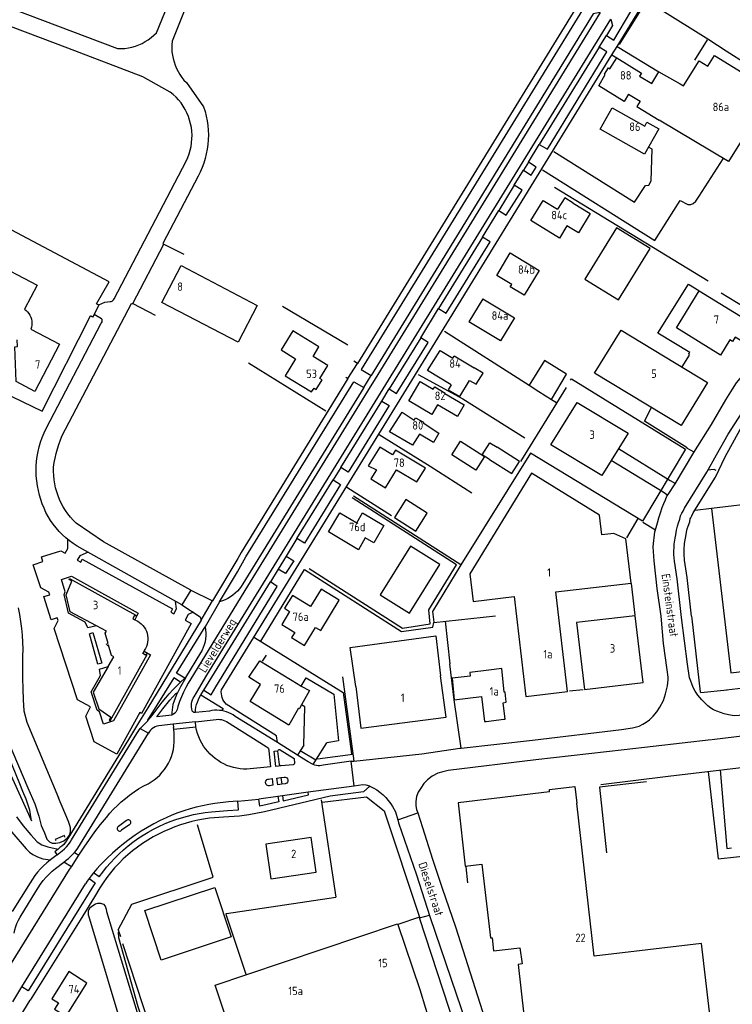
# Model space of a CAD drawing. Header units: metres. Extents: x 226218 to 240385, y 439369 to 449677.
# Tile 282 of 353: x 236870 to 237082, y 445514 to 445806. Entities that reach past the tile are written whole.
import ezdxf

# ---------------------------------------------------------------- set-up
doc = ezdxf.new("R2010")
doc.units = ezdxf.units.M
doc.header["$MEASUREMENT"] = 0
for name, color, linetype in [('BIJGEBOUW', 4, 'Continuous'), ('DAKRAND', 4, 'Continuous'), ('DAKRAND-BYG', 4, 'Continuous'), ('HEG', 253, 'Continuous'), ('HEK', 253, 'Continuous'), ('HOOFDGEBOUW', 4, 'Continuous'), ('HUISNUMMER', 253, 'Continuous'), ('INSTEEKSLOOT', 153, 'Continuous'), ('KANTVERH', 253, 'Continuous'), ('KANTWATER', 153, 'Continuous'), ('KNTGESLVERH', 253, 'Continuous'), ('KNTONVERHARD', 253, 'Continuous'), ('KNTOPENVERH', 253, 'Continuous'), ('KUNSTWERK', 253, 'Continuous'), ('MUUR', 253, 'Continuous'), ('OVLIJNOBJ', 253, 'Continuous'), ('RASTER', 253, 'Continuous'), ('STRAATNAAM', 253, 'Continuous')]:
    doc.layers.add(name, color=color, linetype=linetype)
doc.styles.get("Standard").update_dxf_attribs({"font": 'iso.shx'})

msp = doc.modelspace()

# ---------------------------------------------------------------- linework, layer by layer
at = {"layer": 'BIJGEBOUW'}
for points in [[(237047.6, 445744.49), (237038.22, 445729.25), (237048.21, 445723.09), (237057.6, 445738.33), (237047.6, 445744.49)], [(236907.55, 445541.94), (236928.28, 445548.82), (236933.15, 445534.14), (236912.41, 445527.26), (236907.55, 445541.94)]]:
    msp.add_lwpolyline(points, dxfattribs=at)
at = {"layer": 'DAKRAND'}
for p, q in [((236953.03, 445609.07), (236953.95, 445608.56)), ((236953.2, 445602.01), (236953.43, 445601.88)), ((236954.03, 445602.96), (236953.43, 445601.88))]:
    msp.add_line(p, q, dxfattribs=at)
for points in [[(237074.73, 445792.43), (237076.69, 445795.59), (237093.88, 445785), (237091.85, 445781.77)], [(237054.46, 445789.49), (237058.1, 445787.28), (237060.17, 445790.74), (237066.47, 445787.16)], [(237051.16, 445784.12), (237054.58, 445782.05), (237053.66, 445780.5), (237060.22, 445776.46)], [(237034.69, 445751.84), (237032.29, 445753.43), (237030.1, 445749.98)], [(236998.48, 445697.94), (236997.59, 445696.42), (237001.07, 445694.43), (237003.98, 445699.22), (237005.96, 445698.08), (237008, 445701.39), (237005.28, 445702.95)], [(236970.15, 445608.42), (236968.54, 445620.02), (236993.98, 445623.43), (236995.37, 445611.58)], [(237009.7, 445613.27), (237004.03, 445612.57), (237004.15, 445611.51)], [(236953.95, 445608.56), (236956.39, 445607.2), (236954.03, 445602.96)], [(237010.71, 445533.9), (237011.11, 445529.98), (237018.89, 445530.92)], [(236938.35, 445501.77), (236934.89, 445500.6), (236928.44, 445519.82), (236937.81, 445522.96)]]:
    msp.add_lwpolyline(points, dxfattribs=at)
at = {"layer": 'DAKRAND-BYG'}
for points in [[(237028.27, 445693.59), (237032.71, 445701.12), (237026.2, 445705.09), (237021.65, 445697.82)], [(237021.65, 445697.82), (237024.57, 445695.96), (237028.27, 445693.59)], [(237001.28, 445681.15), (237008.39, 445676.61), (237005.81, 445672.58), (236998.7, 445677.11), (237001.28, 445681.15)], [(237009.89, 445675.78), (237007.71, 445677.16), (237009.94, 445680.74), (237012.16, 445679.37)], [(237009.89, 445675.78), (237016.52, 445671.59), (237018.79, 445675.18), (237012.16, 445679.37)], [(236981.67, 445658.51), (236988.01, 445654.51), (236991.38, 445659.85), (236985.04, 445663.85), (236981.67, 445658.51)]]:
    msp.add_lwpolyline(points, dxfattribs=at)
at = {"layer": 'HEG'}
for p, q in [((237048.48, 445798.83), (237056.4, 445811.57)), ((237029.2, 445756.55), (237074.79, 445728.78)), ((236948.41, 445721.24), (236967.77, 445709.75)), ((236961.3, 445690.12), (236938.35, 445704.29)), ((236967.48, 445667.59), (236980.73, 445659.17)), ((236996.72, 445627.81), (236998.09, 445615.13)), ((236959.85, 445574.75), (236964.3, 445545.89))]:
    msp.add_line(p, q, dxfattribs=at)
for points in [[(236893.2, 445721.95), (236896.92, 445728.46), (236854.92, 445750.71)], [(237078.69, 445725.21), (237092.29, 445716.85), (237092.98, 445715.31)], [(236865.22, 445695.79), (236877.05, 445690.14), (236891.46, 445718.36)], [(236988.71, 445700.97), (237001.94, 445693.71), (237020.39, 445682.21)], [(236977.14, 445683.18), (236992.28, 445673.76), (237004.61, 445665.87)], [(236956.36, 445643.43), (236984.03, 445625.77), (236992.29, 445627.02), (236991.83, 445631.18), (237000.05, 445644.47), (236969.06, 445664.41)]]:
    msp.add_lwpolyline(points, dxfattribs=at)
at = {"layer": 'HEK'}
for p, q in [((236996.49, 445713.86), (237021.65, 445697.82)), ((237019.15, 445675.2), (237032.73, 445697.16)), ((237028.27, 445693.59), (237029.72, 445692.67)), ((236969.49, 445664.98), (237001.41, 445644.61)), ((237050.61, 445652.51), (237053.99, 445658.21)), ((237051.89, 445638.99), (237053.07, 445629.53)), ((237033.62, 445607.18), (237037.67, 445607.53)), ((236899.63, 445536.21), (236900.27, 445534.25)), ((236900.96, 445532.15), (236914.9, 445489.45))]:
    msp.add_line(p, q, dxfattribs=at)
for points in [[(237033.93, 445699.3), (237034.23, 445699.71), (237068.1, 445678.83), (237055.26, 445657.49), (237022, 445677.68), (237001.36, 445644.56), (236992.95, 445630.7), (236993.38, 445627.5)], [(236954.95, 445643.17), (236983.76, 445624.71), (236993.01, 445625.98), (236993.33, 445627.45), (237011.65, 445629.39)], [(236960.17, 445574.1), (236973.33, 445575.67), (236978.6, 445571.53), (236989.09, 445539.96), (236982.66, 445537.82)], [(236899.63, 445536.21), (236903.7, 445543.82), (236927.81, 445551.89), (236923.23, 445567.39)], [(236931.57, 445541.02), (236931.79, 445541.05), (236964.3, 445545.89)]]:
    msp.add_lwpolyline(points, dxfattribs=at)
at = {"layer": 'HOOFDGEBOUW'}
for p, q in [((237007.86, 445723.47), (237003.73, 445716.63)), ((236904.82, 445628.09), (236904.55, 445628.24)), ((236907.39, 445619.11), (236907.3, 445618.93)), ((237027.65, 445577.84), (237035.18, 445578.74)), ((237035.18, 445578.74), (237035.77, 445573.79)), ((237027.73, 445577.16), (237027.65, 445577.84)), ((236937.81, 445522.96), (236982.6, 445538)), ((236982.6, 445538), (236982.66, 445537.82)), ((236982.66, 445537.82), (236989.15, 445518.48)), ((236989.15, 445518.48), (236995.11, 445499.12))]:
    msp.add_line(p, q, dxfattribs=at)
for points in [[(237051.16, 445784.12), (237049.83, 445781.97), (237042.34, 445786.58), (237044.23, 445789.96), (237044.03, 445790.08), (237045.17, 445791.94), (237045.64, 445791.65), (237047.65, 445794.91), (237055.01, 445790.38), (237054.46, 445789.49)], [(237066.47, 445787.16), (237067.44, 445786.59), (237072.1, 445794.07), (237074.73, 445792.43)], [(237060.14, 445773.85), (237055.92, 445766.34), (237042.76, 445773.75), (237046.33, 445780.09), (237055.97, 445774.66), (237056.63, 445775.83), (237060.14, 445773.85)], [(237091.85, 445781.77), (237080.88, 445764.16), (237060.22, 445776.46)], [(237032.87, 445745.08), (237030.62, 445741.42), (237022.11, 445746.67), (237025.78, 445752.64), (237030.1, 445749.98)], [(237034.69, 445751.84), (237039.8, 445748.7), (237036.28, 445742.98), (237032.87, 445745.08)], [(237024.64, 445731.86), (237020.18, 445724.47), (237016.03, 445726.98), (237016.47, 445727.72), (237012.05, 445730.39), (237016.06, 445737.04), (237024.64, 445731.86)], [(236859.35, 445730.59), (236861.55, 445734.83), (236875.54, 445727.51), (236871.78, 445720.31)], [(236912.6, 445722.31), (236918.32, 445733.28), (236940.94, 445721.47), (236935.24, 445710.54), (236912.6, 445722.31)], [(237088.74, 445715.58), (237085.56, 445710.41), (237082.81, 445712.1), (237082, 445710.78), (237081.27, 445711.23), (237078.5, 445706.74), (237065.36, 445714.84), (237072.11, 445725.81), (237088.74, 445715.58)], [(237007.86, 445723.47), (237017.27, 445717.78), (237013.13, 445710.95), (237003.73, 445716.63)], [(236871.78, 445720.31), (236872.27, 445719.95), (236872.71, 445719.53), (236873.1, 445719.06), (236873.42, 445718.54), (236873.68, 445717.98), (236873.87, 445717.4), (236873.98, 445716.8), (236874.02, 445716.19), (236873.99, 445715.58), (236873.87, 445714.98), (236873.69, 445714.4)], [(236873.69, 445714.4), (236882.21, 445709.96), (236874.9, 445695.94), (236869.34, 445698.86), (236868.93, 445709.22), (236869.74, 445709.25), (236869.66, 445711.3)], [(236948.04, 445708.27), (236952.32, 445705.66), (236949.23, 445700.58), (236957.06, 445695.8), (236957.77, 445696.96), (236958.45, 445696.54), (236960.19, 445699.37), (236959.49, 445699.79), (236961.85, 445703.65), (236957.5, 445706.33), (236959.24, 445709.18), (236951.49, 445713.9), (236948.04, 445708.27)], [(237074.64, 445698.57), (237066.76, 445685.83), (237041.09, 445701.38), (237048.97, 445714.12), (237074.64, 445698.57)], [(236998.48, 445697.94), (236991.46, 445702.17), (236995.2, 445708.13), (236998.99, 445705.85), (236999.42, 445706.47), (237005.28, 445702.95)], [(237002.37, 445691.97), (237000.35, 445688.55), (236994.48, 445692.01), (236992.76, 445689.11), (236985.95, 445693.14), (236989.33, 445698.86), (236993.19, 445696.58), (236993.62, 445697.32), (236996.73, 445695.48), (236996.65, 445695.34), (237002.37, 445691.97)], [(237051.05, 445683.62), (237043.22, 445671.04), (237028.1, 445680.11), (237035.93, 445692.7), (237051.05, 445683.62)], [(236994.79, 445683.55), (236993.22, 445680.85), (236989.07, 445683.27), (236987.02, 445680), (236980.22, 445683.95), (236983.9, 445689.82), (236987.49, 445687.45), (236987.93, 445688.15), (236990.27, 445686.8), (236990.15, 445686.61), (236994.79, 445683.55)], [(237081.52, 445612.48), (237174.85, 445623.55), (237170.33, 445661.62), (237133.45, 445684.51), (237133.39, 445684.41), (237133.55, 445683.04), (237118.83, 445681.29), (237120.58, 445666.55), (237075.74, 445661.23), (237081.52, 445612.48)], [(236990.86, 445673.21), (236981.97, 445678.57), (236981.07, 445677.13), (236977.32, 445679.4), (236973.89, 445673.9), (236976.28, 445672.65), (236974.63, 445670.01), (236978.95, 445667.4), (236982.28, 445672.73), (236988.3, 445669.1), (236990.86, 445673.21)], [(237020.69, 445605.49), (237033.08, 445606.91), (237029.58, 445636.46), (237051.94, 445639.03), (237050.38, 445652.19), (237046.78, 445653.82), (237043.24, 445653.41), (237042.57, 445659.21), (237022.3, 445671.66), (237004.02, 445641.89), (237005, 445633.68), (237017.18, 445635.08), (237020.69, 445605.49)], [(236973.01, 445652.49), (236970.94, 445649), (236962.05, 445654.28), (236965.43, 445659.97), (236970.45, 445656.99)], [(236970.45, 445656.99), (236972.18, 445659.91), (236978.55, 445656.16), (236975.51, 445651.01), (236973.01, 445652.49)], [(236995.11, 445644.58), (236986.38, 445650.02), (236977.42, 445635.65), (236986.15, 445630.21), (236995.11, 445644.58)], [(236893.16, 445626.46), (236885.4, 445630.6), (236884.18, 445635.64), (236885.91, 445639.67), (236885.03, 445640.16), (236885.2, 445640.45), (236904.89, 445629.58), (236904.73, 445629.28), (236904.43, 445629.45), (236903.95, 445628.57), (236904.55, 445628.24)], [(236951.38, 445635.46), (236949.02, 445631.61), (236950.52, 445630.67), (236948.19, 445626.84), (236952.03, 445624.47), (236951.09, 445622.94), (236954.93, 445620.58), (236958.23, 445625.95), (236959.78, 445625.01), (236965.28, 445633.99), (236959.88, 445637.3), (236956.75, 445632.18), (236951.38, 445635.46)], [(236904.82, 445628.09), (236905.42, 445627.78), (236905.97, 445627.42), (236906.48, 445626.99), (236906.95, 445626.52), (236907.36, 445625.99), (236907.7, 445625.43), (236907.99, 445624.83), (236908.21, 445624.2), (236908.35, 445623.55), (236908.43, 445622.89), (236908.43, 445622.22), (236908.36, 445621.56), (236908.22, 445620.91), (236908.01, 445620.28), (236907.73, 445619.68), (236907.39, 445619.11)], [(237055.52, 445609.56), (237053.17, 445629.43), (237035.75, 445627.38), (237038.1, 445607.5), (237055.52, 445609.56)], [(236896.11, 445621.02), (236896.64, 445621.17), (236895.77, 445624.21), (236896.13, 445624.88), (236893.16, 445626.46)], [(236896.63, 445614.32), (236898.31, 445617.23), (236897.66, 445617.61), (236896.79, 445620.65), (236896.26, 445620.49)], [(236896.63, 445614.32), (236892.24, 445606.71), (236893.87, 445601.78), (236897.47, 445599.28), (236896.98, 445598.4), (236897.27, 445598.23), (236908.24, 445617.88), (236907.95, 445618.04), (236907.78, 445617.75), (236906.91, 445618.23), (236907.3, 445618.93)], [(236953.2, 445602.01), (236950.32, 445596.91), (236938.77, 445604.01), (236941.86, 445609.05), (236938.41, 445611.17), (236941.73, 445616.02), (236953.03, 445609.07)], [(237004.15, 445611.51), (236998.78, 445610.87), (236999.43, 445604.44), (237007.49, 445605.41), (237008.38, 445598), (237008.91, 445598.06), (237014.1, 445598.69), (237014.52, 445598.74), (237013.94, 445603.61), (237014.82, 445603.72), (237014.52, 445606.74), (237014.24, 445606.7), (237013.53, 445613.73), (237009.7, 445613.27)], [(236970.15, 445608.42), (236971.7, 445596.1), (236996.99, 445599.27), (236995.37, 445611.58)], [(237027.73, 445577.16), (237000.54, 445573.93), (237002.69, 445555.13), (237007.63, 445555.72), (237010.13, 445533.85), (237010.71, 445533.9)], [(237076.33, 445502.57), (237072.82, 445532.15), (237040.97, 445528.38), (237035.77, 445573.79)], [(236958.45, 445553.34), (236956.92, 445563.64), (236943.47, 445561.65), (236944.99, 445551.35), (236958.45, 445553.34)], [(237018.89, 445530.92), (237019.61, 445526.11), (237018.38, 445525.97), (237021.8, 445496.11), (237076.33, 445502.57)], [(236884.51, 445511.08), (236890.36, 445520.44), (236884.94, 445523.84), (236879.9, 445515.79), (236881.9, 445514.54), (236880.75, 445512.7), (236882.47, 445511.63)]]:
    msp.add_lwpolyline(points, dxfattribs=at)
at = {"layer": 'INSTEEKSLOOT'}
msp.add_line((236884.91, 445568.39), (236881.93, 445575.35), dxfattribs=at)
for points in [[(236869.9, 445631.76), (236870.32, 445629.74), (236870.67, 445627.71), (236870.94, 445625.67), (236871.13, 445623.62), (236871.25, 445621.56), (236871.29, 445619.5), (236871.26, 445617.44)], [(236871.26, 445617.44), (236871.2, 445614.19), (236871.21, 445610.93), (236871.29, 445607.68), (236871.43, 445604.42), (236871.64, 445601.17)], [(236871.64, 445601.17), (236872.48, 445597.82), (236881.93, 445575.35)], [(236866.92, 445592.15), (236872.77, 445578.39), (236874.89, 445573.57), (236876.04, 445569.93), (236876.81, 445567.14), (236877.76, 445564.96), (236878.46, 445563.11), (236879.28, 445562.38), (236880.04, 445561.95), (236881.15, 445561.92), (236882.35, 445562.1), (236883.54, 445562.68), (236884.57, 445563.51)], [(236884.57, 445563.51), (236885.16, 445564.28), (236885.48, 445565.29), (236885.52, 445565.89), (236885.46, 445566.45), (236885.24, 445567.14), (236884.91, 445568.39)], [(236896.19, 445541.7), (236909.64, 445497.35), (236920.48, 445464.08), (236936.32, 445416.47), (236952.31, 445368.91), (236960.32, 445344.71)]]:
    msp.add_lwpolyline(points, dxfattribs=at)
at = {"layer": 'KANTVERH'}
for p, q in [((236853.2, 445815.09), (236899.47, 445797.64)), ((237047.76, 445798.31), (237060.17, 445790.74)), ((237046.22, 445795.79), (237047.65, 445794.91)), ((236919.87, 445787.56), (236925.01, 445780.39)), ((236898.4, 445723.42), (236919.8, 445764.3)), ((236904.02, 445722.03), (236913.21, 445739.64)), ((236913.21, 445739.64), (236919.15, 445736.64)), ((236893.87, 445721.62), (236892.5, 445718.79)), ((236893.2, 445721.95), (236893.87, 445721.62)), ((236904.02, 445722.03), (236910.59, 445718.62)), ((236894.72, 445717.52), (236892.5, 445718.79)), ((236878.23, 445684.94), (236894.53, 445716.18)), ((237075.74, 445661.23), (237070.9, 445660.66)), ((237055.36, 445657.19), (237059.13, 445654.92)), ((236918.49, 445632.63), (236887.43, 445650.05)), ((236921.22, 445636.99), (236918.49, 445632.63)), ((236918.49, 445632.63), (236923.95, 445629.08)), ((237069.85, 445629.28), (237069.95, 445628.47)), ((236907.28, 445618.94), (236907.3, 445618.93)), ((236966.26, 445611.25), (236969.57, 445586.3)), ((237080.29, 445607.39), (237096.56, 445609.33)), ((236968.85, 445586.23), (236969.57, 445586.3)), ((237074.82, 445583.24), (237077.77, 445557.33)), ((236982.62, 445568.91), (236988.55, 445570.96)), ((237077.77, 445557.28), (237096.17, 445559.34)), ((236989.05, 445539.8), (236992.06, 445540.62)), ((237074.74, 445279.69), (236989.05, 445539.8)), ((236868.31, 445514.87), (236871, 445519.3)), ((236869.73, 445509.28), (236873.53, 445515.36))]:
    msp.add_line(p, q, dxfattribs=at)
for points in [[(236911.03, 445802.38), (236921.12, 445827.09), (236925.79, 445825.15), (236915.61, 445799.84)], [(236915.11, 445784.77), (236906.96, 445789.32), (236884.73, 445797.76), (236835.14, 445816.56), (236837.16, 445822.15)], [(237058.65, 445816.02), (237062.63, 445813.52), (237060.21, 445809.55), (237074.99, 445800.36), (237080.19, 445797.02), (237092.57, 445789.09), (237093.98, 445791.03)], [(236899.47, 445797.64), (236900.54, 445797.64), (236901.61, 445797.72), (236902.67, 445797.87), (236903.72, 445798.1), (236904.75, 445798.4), (236905.76, 445798.77), (236906.73, 445799.22), (236907.68, 445799.72), (236908.58, 445800.3), (236909.45, 445800.93), (236910.26, 445801.63), (236911.03, 445802.38)], [(236915.61, 445799.84), (236915.53, 445798.81), (236915.53, 445797.77), (236915.6, 445796.74), (236915.74, 445795.72), (236915.94, 445794.71), (236916.21, 445793.72), (236916.55, 445792.74), (236916.95, 445791.79), (236917.42, 445790.87), (236917.95, 445789.98), (236918.53, 445789.13), (236919.17, 445788.32), (236919.87, 445787.56)], [(236919.8, 445764.3), (236920.28, 445765.33), (236920.68, 445766.4), (236921.01, 445767.49), (236921.26, 445768.59), (236921.43, 445769.72), (236921.53, 445770.85), (236921.55, 445771.99), (236921.48, 445773.13), (236921.35, 445774.26), (236921.13, 445775.37), (236920.84, 445776.47), (236920.47, 445777.55), (236920.03, 445778.6), (236919.52, 445779.62), (236918.94, 445780.59), (236918.29, 445781.53), (236917.58, 445782.42), (236916.81, 445783.26), (236915.99, 445784.04), (236915.11, 445784.77)], [(236925.01, 445780.39), (236925.43, 445779.03), (236925.78, 445777.66), (236926.05, 445776.27), (236926.25, 445774.87), (236926.37, 445773.45), (236926.41, 445772.04), (236926.37, 445770.62), (236926.25, 445769.21), (236926.06, 445767.8), (236925.79, 445766.41), (236925.45, 445765.03), (236925.02, 445763.68), (236924.53, 445762.35), (236923.96, 445761.05), (236923.33, 445759.79)], [(237028.95, 445767.14), (237052.9, 445752.15), (237056.19, 445757.05), (237057.2, 445757.12), (237057.87, 445758.44), (237058.14, 445767.78), (237057.07, 445768.39)], [(237025.66, 445761.69), (237058.94, 445740.7), (237066.44, 445752.57), (237068.78, 445751.37), (237069.68, 445751.39), (237070.38, 445751.71), (237071.16, 445752.43), (237072.13, 445753.91), (237079.3, 445764.98)], [(236923.33, 445759.79), (236912.87, 445739.86), (236913.21, 445739.64)], [(237067.11, 445703.25), (237069.24, 445706.76), (237069.03, 445707.06), (237069.32, 445707.47), (237059.85, 445713.26), (237068.94, 445727.73), (237072.05, 445725.9)], [(236883.01, 445682.84), (236903.6, 445722.05), (236904.02, 445722.03)], [(236893.87, 445721.62), (236895.7, 445722.39), (236897.21, 445722.63)], [(236897.21, 445722.63), (236897.51, 445722.66), (236897.8, 445722.76), (236898.05, 445722.93), (236898.25, 445723.15), (236898.4, 445723.42)], [(236892.5, 445718.79), (236891.98, 445718.01), (236891.46, 445718.36)], [(236894.53, 445716.18), (236894.7, 445716.35), (236894.83, 445716.57), (236894.9, 445716.81), (236894.9, 445717.06), (236894.84, 445717.3), (236894.72, 445717.52)], [(237064.98, 445668.51), (237070.58, 445677.88), (237075.75, 445686.14), (237080.05, 445693.47), (237082.03, 445696.63), (237083.24, 445698.46), (237084.75, 445700.41), (237086.47, 445701.95), (237088.39, 445703.6), (237089.97, 445704.74), (237091.3, 445705.68), (237093.58, 445706.89), (237095.27, 445707.73), (237096.91, 445708.47), (237099.05, 445708.98), (237101.1, 445709.58), (237103.2, 445709.88), (237105.65, 445710.14), (237107.71, 445710.19)], [(237079.8, 445676.56), (237087.04, 445689.75), (237088.18, 445688.75), (237093.47, 445695.09), (237101.16, 445697.44), (237100.61, 445699.24), (237104.35, 445700.21), (237107.33, 445700.57), (237110.34, 445700.59), (237113.34, 445700.28), (237116.28, 445699.68), (237119.16, 445698.83), (237121.9, 445697.63), (237172.68, 445666.08)], [(237070.61, 445677.93), (237068.49, 445679.09), (237068.57, 445679.22), (237055.9, 445687.17), (237057.97, 445691.16)], [(237077.28, 445677.14), (237080.74, 445683.24), (237085.78, 445691.09)], [(236875.96, 445666.57), (236875.67, 445667.99), (236875.46, 445669.43), (236875.33, 445670.88), (236875.27, 445672.33), (236875.3, 445673.78), (236875.4, 445675.23), (236875.58, 445676.67), (236875.83, 445678.1), (236876.16, 445679.52), (236876.57, 445680.91), (236877.05, 445682.28), (236877.61, 445683.63), (236878.23, 445684.94)], [(236880.45, 445673.45), (236880.64, 445674.83), (236880.89, 445676.2), (236881.2, 445677.56), (236881.57, 445678.91), (236881.99, 445680.24), (236882.48, 445681.55), (236883.01, 445682.84)], [(237048.16, 445678.98), (237063.49, 445669.53), (237065.05, 445668.61)], [(237046.04, 445675.56), (237061.48, 445666.12), (237062.79, 445665.22)], [(237066.88, 445628.88), (237066.76, 445629.8), (237065.6, 445640.32), (237064.78, 445645.57), (237064.63, 445647.57), (237064.65, 445648.52), (237064.68, 445649.73), (237064.75, 445650.68), (237064.79, 445651.19), (237064.96, 445652.45), (237065.19, 445653.46), (237065.41, 445654.82), (237065.68, 445655.98), (237066.01, 445656.94), (237066.43, 445658.1), (237066.61, 445659.01), (237066.95, 445659.82), (237067.33, 445660.48), (237067.76, 445661.35), (237074.38, 445672.05), (237077.28, 445677.14)], [(237069.85, 445629.28), (237069.73, 445630.18), (237068.58, 445640.71), (237067.76, 445645.9), (237067.63, 445647.64), (237067.65, 445648.47), (237067.67, 445649.59), (237067.74, 445650.39), (237067.77, 445650.86), (237067.92, 445651.92), (237068.14, 445652.88), (237068.35, 445654.23), (237068.57, 445655.15), (237068.84, 445655.94), (237069.33, 445657.3), (237069.5, 445658.15), (237069.64, 445658.5), (237069.98, 445659.07), (237070.39, 445659.89), (237076.97, 445670.53), (237079.8, 445676.56)], [(236887.12, 445656.88), (236886.26, 445657.76), (236885.44, 445658.67), (236884.68, 445659.64), (236883.98, 445660.64), (236883.34, 445661.69), (236882.75, 445662.77), (236882.23, 445663.88), (236881.77, 445665.02), (236881.38, 445666.18), (236881.05, 445667.36), (236880.79, 445668.56), (236880.6, 445669.77), (236880.48, 445670.99), (236880.43, 445672.22), (236880.45, 445673.45)], [(237074.67, 445672.66), (237076.47, 445672.9), (237077.03, 445672.61)], [(236887.43, 445650.05), (236886.27, 445650.8), (236885.16, 445651.62), (236884.1, 445652.5), (236883.08, 445653.43), (236882.12, 445654.42), (236881.21, 445655.46), (236880.36, 445656.54), (236879.57, 445657.68), (236878.85, 445658.85), (236878.19, 445660.07), (236877.61, 445661.31), (236877.09, 445662.59), (236876.64, 445663.9), (236876.26, 445665.22), (236875.96, 445666.57)], [(237052.3, 445596.13), (237054.3, 445596.63), (237055.39, 445597.2), (237056.38, 445597.83), (237057.41, 445598.56), (237058.44, 445599.59), (237059.57, 445600.87), (237060.49, 445602.24), (237061.54, 445604.28), (237062.1, 445606.25), (237062.7, 445608.57), (237062.95, 445610.39), (237062.94, 445611.14), (237062.58, 445613.39), (237061.54, 445621.19), (237060.85, 445629.26), (237059.7, 445637.51), (237058.75, 445645.67), (237058.45, 445649.83), (237058.66, 445651.69), (237058.74, 445652.55), (237059, 445654.26), (237059.37, 445655.63), (237059.73, 445656.99), (237060.15, 445658.46), (237060.62, 445659.97), (237061.18, 445661.49), (237061.66, 445662.66), (237062.13, 445663.82), (237062.56, 445664.84), (237062.9, 445665.4), (237064.98, 445668.51)], [(236921.22, 445636.99), (236906.37, 445645.16), (236895.24, 445651.3), (236887.12, 445656.88)], [(236921.85, 445630.44), (236920.45, 445629.74), (236919.54, 445628.09), (236921.27, 445627.14), (236913.27, 445612.55), (236906.58, 445600.4), (236906.04, 445600.7), (236899.26, 445588.35), (236892.55, 445592.05), (236890.05, 445599.62), (236891.44, 445602.4), (236887.51, 445604.51), (236880.64, 445625.62), (236881.8, 445627.98), (236881.55, 445628.78), (236879.78, 445628.22), (236877.53, 445635.07), (236879.32, 445635.65), (236879.05, 445636.42), (236876.71, 445637.66), (236874.42, 445644.55), (236877.29, 445645.49), (236876.87, 445646.89), (236882.59, 445648.71), (236883.87, 445648.01), (236884.68, 445649.4), (236884.67, 445652.02)], [(236890.7, 445648.22), (236888.23, 445647.16), (236887.49, 445645.86), (236888.51, 445645.31), (236888.98, 445646.16), (236915.78, 445631.41), (236915.27, 445630.45), (236916.15, 445630), (236916.96, 445631.47), (236916.68, 445633.64)], [(236893.16, 445626.46), (236890.58, 445625.79), (236889.84, 445627.55), (236884.88, 445630.19), (236883.55, 445635.7), (236883.89, 445636.49), (236882.81, 445640.19), (236885.74, 445641.14), (236905.61, 445630.17), (236904.55, 445628.24)], [(237084.21, 445600.03), (237084.12, 445599.8), (237082.53, 445599.76), (237080.87, 445599.97), (237079.51, 445600.29), (237078.5, 445600.67), (237077.38, 445601.14), (237076.37, 445601.52), (237075.55, 445602), (237074.73, 445602.69), (237073.96, 445603.42), (237072.88, 445604.45), (237071.7, 445605.83), (237070.92, 445607.01), (237070.39, 445608.1), (237069.96, 445609.2), (237069.64, 445609.99), (237069.27, 445610.99), (237068.71, 445615.09), (237066.88, 445628.88)], [(237069.95, 445628.47), (237072.43, 445606.85), (237072.58, 445606.65), (237080.44, 445607.44)], [(236891.07, 445624.06), (236892.12, 445624.44), (236894.73, 445615.33), (236893.61, 445615.06), (236891.07, 445624.06)], [(236907.3, 445618.93), (236909.21, 445617.86), (236898.26, 445598.26), (236895.32, 445597.28), (236894.11, 445600.94), (236893.4, 445601.43), (236891.61, 445606.83), (236894.39, 445611.64), (236894.09, 445613.53), (236896.63, 445614.32)], [(237001.42, 445590.13), (236999.43, 445604.44), (236998.13, 445615.14)], [(236953.95, 445608.56), (236955.47, 445611.03), (236963.62, 445606.16), (236965.05, 445592.29), (236961.56, 445591.73)], [(237075.88, 445592.67), (237099.5, 445595.55), (237126.08, 445598.69), (237151.16, 445601.55), (237175.7, 445604.59)], [(236954.74, 445590.98), (236955.02, 445602.39), (236954.03, 445602.96)], [(237001.42, 445590.13), (237022.67, 445592.46), (237049.05, 445595.65), (237052.3, 445596.13)], [(236969.57, 445586.3), (236972.32, 445586.59), (236989.74, 445588.46), (237001.05, 445590.09), (237001.42, 445590.13)], [(237075.73, 445592.62), (237049.85, 445589.64), (237023.67, 445586.66), (236997.59, 445583.48), (236996.04, 445583.14), (236994.55, 445582.75), (236992.86, 445581.86), (236991.43, 445580.72), (236990.35, 445579.64), (236989.48, 445578.26), (236988.66, 445577.09), (236988.24, 445575.78), (236987.97, 445574.26), (236988, 445573.06), (236988.18, 445571.91), (236988.55, 445570.96)], [(237078.32, 445583.65), (237080.36, 445560.39), (237081.73, 445560.51)], [(236974.31, 445578.85), (236975.33, 445578.33), (236976.39, 445577.75), (236977.36, 445577.07), (236978.29, 445576.29), (236979.06, 445575.51), (236979.83, 445574.57), (236980.61, 445573.64), (236981.08, 445572.84), (236981.92, 445571.26), (236982.62, 445568.91)], [(236988.55, 445570.96), (236989.96, 445566.58), (236993, 445557.17), (236995.81, 445548.6), (236999.8, 445537.1), (237008.53, 445509.8), (237014.75, 445491.03), (237025.47, 445458.45), (237032.18, 445438.18), (237038.35, 445419.51)], [(236982.62, 445568.91), (236982.9, 445567.97), (236988.24, 445552.58), (236992.2, 445540.18), (237003, 445508.21), (237013.56, 445475.94), (237019.79, 445456.76), (237026.64, 445436.65), (237033.13, 445417.07), (237041.08, 445393.17)]]:
    msp.add_lwpolyline(points, dxfattribs=at)
at = {"layer": 'KANTWATER'}
for points in [[(236890.8, 445540.47), (236890.86, 445541.93), (236891.34, 445542.89), (236892.08, 445543.46), (236892.92, 445543.93), (236893.57, 445544.15), (236894.42, 445544.17), (236895.23, 445543.89), (236895.8, 445543.25), (236896.07, 445542.4), (236896.19, 445541.7)], [(236890.8, 445540.47), (236902.24, 445502.54), (236914.74, 445462.69), (236934.06, 445406.03), (236954.58, 445343.07)]]:
    msp.add_lwpolyline(points, dxfattribs=at)
at = {"layer": 'KNTGESLVERH'}
for p, q in [((236918.16, 445609.74), (236919.39, 445610.89)), ((236919.39, 445610.89), (236919.6, 445611.09)), ((236915.69, 445599.97), (236915.54, 445599.91)), ((236926.76, 445601.13), (236922.57, 445600.7)), ((236922.62, 445597.91), (236928.77, 445598.63)), ((236946.9, 445591.79), (236934.38, 445599.56)), ((236906.19, 445595.94), (236908.6, 445594.54)), ((236915.93, 445597.22), (236911.66, 445596.76)), ((236922.62, 445597.91), (236915.93, 445597.22)), ((236915.93, 445597.22), (236916.04, 445596.24)), ((236916.11, 445595.75), (236916.04, 445596.24)), ((236916.11, 445595.75), (236922.69, 445596.43)), ((236922.69, 445596.43), (236922.62, 445597.91)), ((236931.81, 445597.99), (236943.59, 445590.64)), ((236952.84, 445588.04), (236946.9, 445591.79)), ((236947.06, 445589.27), (236947.07, 445589.35)), ((236954.74, 445586.85), (236952.84, 445588.04)), ((236951.54, 445585.2), (236948.06, 445584.87)), ((236957.53, 445585.31), (236957.37, 445585.39)), ((236968.85, 445586.23), (236960.47, 445585.07)), ((236969.66, 445578.88), (236968.85, 445586.23)), ((236947.91, 445581.43), (236948.92, 445581.55)), ((236949.16, 445579.55), (236948.21, 445579.42)), ((236969.66, 445578.88), (236956.03, 445577.04)), ((236947.07, 445575.81), (236941.4, 445575)), ((236948.4, 445576.01), (236947.07, 445575.81)), ((236956.03, 445577.04), (236948.4, 445576.01)), ((236935.2, 445574.42), (236941.4, 445575)), ((236902.14, 445568.65), (236899.75, 445566.93)), ((236903.07, 445567.5), (236900.65, 445565.76)), ((236887.97, 445558.36), (236889.57, 445560.79)), ((236885.73, 445554.94), (236887.97, 445558.36))]:
    msp.add_line(p, q, dxfattribs=at)
for points in [[(237042.7, 445808.4), (237009.6, 445754.34), (236975.95, 445699.69), (236973.7, 445696.03), (236938.07, 445638.17), (236921.23, 445610.73)], [(236922.17, 445605.38), (236923.53, 445607.74), (236925.92, 445611.74), (236976.7, 445694.18), (237045.94, 445806.42)], [(236921.23, 445610.73), (236920.42, 445609.43), (236919.67, 445608.1), (236919, 445606.74), (236918.39, 445605.34), (236917.84, 445603.92), (236917.37, 445602.47)], [(236912.72, 445603.78), (236913.73, 445605.04), (236914.78, 445606.26), (236915.87, 445607.46), (236917, 445608.61), (236918.16, 445609.74)], [(236915.54, 445599.91), (236911.13, 445599.41), (236912.92, 445601.78), (236914.94, 445604.33), (236916.71, 445606.3), (236917.14, 445606.54)], [(236921.61, 445601.23), (236921.47, 445601.75), (236921.39, 445602.29), (236921.36, 445602.83), (236921.41, 445603.37), (236921.51, 445603.9), (236921.67, 445604.42), (236921.9, 445604.91), (236922.17, 445605.38)], [(236908.48, 445598.36), (236909.71, 445599.81), (236912.72, 445603.78)], [(236917.37, 445602.47), (236917.29, 445602.03), (236917.15, 445601.6), (236916.95, 445601.2), (236916.7, 445600.83), (236916.41, 445600.5), (236916.07, 445600.21), (236915.69, 445599.97)], [(236922.57, 445600.7), (236922.33, 445600.69), (236922.11, 445600.75), (236921.9, 445600.87), (236921.73, 445601.03), (236921.61, 445601.23)], [(236930.39, 445601.25), (236929.67, 445601.34), (236928.94, 445601.38), (236928.21, 445601.35), (236927.48, 445601.27), (236926.76, 445601.13)], [(236928.77, 445598.63), (236929.29, 445598.68), (236929.82, 445598.66), (236930.35, 445598.58), (236930.85, 445598.44), (236931.34, 445598.24), (236931.81, 445597.99)], [(236934.38, 445599.56), (236933.77, 445599.97), (236933.14, 445600.33), (236932.49, 445600.64), (236931.8, 445600.9), (236931.11, 445601.11), (236930.39, 445601.25)], [(236906.19, 445595.94), (236908.4, 445598.26), (236908.48, 445598.36)], [(236911.66, 445596.76), (236911.12, 445596.63), (236910.6, 445596.43), (236910.1, 445596.16), (236909.65, 445595.84), (236909.24, 445595.45), (236908.89, 445595.02), (236908.6, 445594.54)], [(236916.18, 445590.81), (236916.28, 445592.05), (236916.3, 445593.28), (236916.24, 445594.52), (236916.11, 445595.75)], [(236927.71, 445587.69), (236926.95, 445588.38), (236926.24, 445589.13), (236925.58, 445589.92), (236924.98, 445590.75), (236924.44, 445591.63), (236923.96, 445592.54), (236923.54, 445593.48), (236923.19, 445594.44), (236922.91, 445595.43), (236922.69, 445596.43)], [(236908.49, 445579.56), (236909.42, 445580.11), (236910.32, 445580.73), (236911.17, 445581.42), (236911.96, 445582.16), (236912.7, 445582.96), (236913.38, 445583.81), (236914, 445584.71), (236914.54, 445585.65), (236915.02, 445586.63), (236915.42, 445587.64), (236915.75, 445588.68), (236916.01, 445589.74), (236916.18, 445590.81)], [(236943.59, 445590.64), (236943.85, 445590.45), (236944.06, 445590.22), (236944.23, 445589.95), (236944.34, 445589.66), (236944.39, 445589.35)], [(236937.8, 445583.87), (236936.8, 445583.9), (236935.8, 445583.99), (236934.81, 445584.15), (236933.83, 445584.37), (236932.87, 445584.66), (236931.93, 445585.02), (236931.02, 445585.43), (236930.13, 445585.91), (236929.29, 445586.45), (236928.47, 445587.04), (236927.71, 445587.69)], [(236944.39, 445589.35), (236944.9, 445584.59), (236937.8, 445583.87)], [(236948.06, 445584.87), (236946.45, 445584.72), (236945.92, 445589.21), (236947.07, 445589.35)], [(236947.07, 445589.35), (236947.15, 445589.5), (236947.27, 445589.62), (236947.43, 445589.68), (236947.6, 445589.7), (236947.77, 445589.65)], [(236947.77, 445589.65), (236951.93, 445587.05), (236951.99, 445585.72)], [(236951.99, 445585.72), (236951.96, 445585.54), (236951.87, 445585.37), (236951.72, 445585.26), (236951.54, 445585.2)], [(236957.37, 445585.39), (236956.05, 445586.1), (236954.74, 445586.85)], [(236960.47, 445585.07), (236959.98, 445584.96), (236959.48, 445584.91), (236958.98, 445584.92), (236958.48, 445584.99), (236958, 445585.12), (236957.53, 445585.31)], [(236944.29, 445580.97), (236945.32, 445581.1), (236945.51, 445579.1), (236944.51, 445578.96)], [(236948.21, 445579.42), (236947.02, 445579.26), (236946.75, 445581.26), (236947.91, 445581.43)], [(236948.92, 445581.55), (236949.2, 445581.54), (236949.47, 445581.45), (236949.7, 445581.29), (236949.88, 445581.07), (236949.99, 445580.81), (236950.02, 445580.53), (236949.98, 445580.25), (236949.86, 445579.99), (236949.67, 445579.78), (236949.43, 445579.63), (236949.16, 445579.55)], [(236896.15, 445569.57), (236897.17, 445570.8), (236898.25, 445571.98), (236899.38, 445573.11), (236900.55, 445574.2), (236901.78, 445575.23), (236903.04, 445576.21), (236904.35, 445577.14), (236905.69, 445578.01), (236907.07, 445578.81), (236908.49, 445579.56)], [(236944.51, 445578.96), (236944.25, 445578.97), (236944, 445579.04), (236943.77, 445579.18), (236943.59, 445579.37), (236943.47, 445579.6), (236943.4, 445579.85), (236943.41, 445580.11), (236943.48, 445580.37), (236943.62, 445580.59), (236943.8, 445580.78), (236944.04, 445580.9), (236944.29, 445580.97)], [(236974.31, 445578.85), (236973.22, 445579.14), (236972.25, 445579.22), (236969.66, 445578.88)], [(236928.37, 445573.74), (236926.5, 445573.42), (236924.64, 445573.04), (236922.79, 445572.6), (236920.96, 445572.09), (236919.15, 445571.53), (236917.36, 445570.9), (236915.59, 445570.21), (236913.84, 445569.46), (236912.12, 445568.66)], [(236935.2, 445574.42), (236932.34, 445574.21), (236928.37, 445573.74)], [(236889.57, 445560.79), (236891.12, 445563.05), (236892.74, 445565.27), (236894.41, 445567.44), (236896.15, 445569.57)], [(236912.12, 445568.66), (236910.2, 445567.67), (236908.32, 445566.62), (236906.48, 445565.5), (236904.68, 445564.32), (236902.92, 445563.07), (236901.21, 445561.75), (236899.55, 445560.38), (236897.94, 445558.95), (236896.38, 445557.45)], [(236899.75, 445566.93), (236899.56, 445566.79), (236899.42, 445566.6), (236899.35, 445566.37), (236899.35, 445566.13), (236899.43, 445565.91), (236899.58, 445565.72), (236899.77, 445565.59), (236900, 445565.52), (236900.24, 445565.53), (236900.46, 445565.61), (236900.65, 445565.76)], [(236903.07, 445567.5), (236903.23, 445567.65), (236903.35, 445567.84), (236903.4, 445568.06), (236903.39, 445568.28), (236903.3, 445568.49), (236903.16, 445568.67), (236902.98, 445568.79), (236902.76, 445568.86), (236902.54, 445568.85), (236902.32, 445568.78), (236902.14, 445568.65)], [(236866.71, 445524.22), (236885.18, 445554.1), (236885.73, 445554.94)], [(236896.38, 445557.45), (236895.3, 445556.43), (236894.27, 445555.37), (236893.26, 445554.28), (236892.3, 445553.14)], [(236892.3, 445553.14), (236891.63, 445552.28), (236890.97, 445551.41)], [(236890.97, 445551.41), (236890.42, 445550.65), (236889.9, 445549.87)]]:
    msp.add_lwpolyline(points, dxfattribs=at)
at = {"layer": 'KNTONVERHARD'}
for points in [[(236856.57, 445586.34), (236858.45, 445583.57), (236859.49, 445581.99), (236860.43, 445580.41), (236861.32, 445578.82), (236865.07, 445571.08), (236865.71, 445569.39), (236866.77, 445567.26), (236868.02, 445565.18), (236872.36, 445560.21), (236873.28, 445559.23), (236874.3, 445558.6), (236875.72, 445557.93), (236877.3, 445557.27), (236879.52, 445556.96)], [(236869.42, 445569.78), (236871.39, 445567.11), (236873.66, 445564.41), (236875.62, 445562.29), (236876.99, 445561.42), (236878.76, 445560.86), (236881.84, 445560.2)]]:
    msp.add_lwpolyline(points, dxfattribs=at)
at = {"layer": 'KNTOPENVERH'}
for p, q in [((237047.76, 445798.31), (237058.65, 445816.02)), ((237042.44, 445798.08), (237044.61, 445801.54)), ((237042.44, 445798.08), (237024.65, 445769.17)), ((237046.22, 445795.79), (237047.76, 445798.31)), ((237021.43, 445763.93), (237024.65, 445769.17)), ((237021.43, 445763.93), (237019.93, 445761.58)), ((237017.24, 445757.16), (237019.93, 445761.58)), ((237017.24, 445757.16), (237012.64, 445749.62)), ((237007.76, 445741.74), (237012.64, 445749.62)), ((237007.76, 445741.74), (236994.75, 445720.56)), ((236989.44, 445711.86), (236994.75, 445720.56)), ((236989.44, 445711.86), (236980.08, 445696.73)), ((236967.86, 445699.77), (236970.67, 445704.28)), ((236970.67, 445704.28), (236969.63, 445704.93)), ((236967.23, 445700.17), (236967.86, 445699.77)), ((236972.52, 445697.08), (236974.73, 445700.68)), ((236972.52, 445697.08), (236936.64, 445638.84)), ((236977.91, 445693.11), (236980.08, 445696.73)), ((236965.71, 445673.4), (236977.91, 445693.11)), ((236965.71, 445673.4), (236963.42, 445669.7)), ((236952.72, 445652.35), (236963.42, 445669.7)), ((236952.72, 445652.35), (236949.51, 445647.12)), ((236949.51, 445647.12), (236947.15, 445643.26)), ((236947.15, 445643.26), (236944.81, 445639.43)), ((236921.22, 445636.99), (236927.59, 445633.87)), ((236925.08, 445607.29), (236944.81, 445639.43)), ((236924.31, 445628.08), (236927.59, 445633.87)), ((236929.73, 445633.57), (236925.43, 445626.11)), ((236923.95, 445629.08), (236924.31, 445628.08)), ((236924.1, 445618.39), (236919.6, 445611.09)), ((236917.14, 445606.54), (236916.11, 445603.82)), ((236924.2, 445605.95), (236925.08, 445607.29)), ((236887.64, 445560.44), (236908.6, 445594.54)), ((236954.74, 445590.98), (236953.7, 445589.36)), ((236958.35, 445586.61), (236961.56, 445591.73)), ((236947.52, 445585.31), (236947.06, 445589.27)), ((236953.7, 445589.36), (236952.84, 445588.04)), ((236958.35, 445586.61), (236953.7, 445589.36)), ((236957.53, 445585.31), (236958.35, 445586.61)), ((236947.91, 445581.43), (236948.21, 445579.42)), ((236882.35, 445560.61), (236881.84, 445560.2)), ((236881.5, 445558.48), (236879.52, 445556.96)), ((236881.5, 445558.48), (236883.02, 445559.71)), ((236886.68, 445559.18), (236887.97, 445558.36)), ((236879.52, 445556.96), (236879.43, 445556.89)), ((236881.06, 445554.47), (236883.47, 445556.31)), ((236883.47, 445556.31), (236884.22, 445556.88)), ((236885.73, 445554.94), (236883.47, 445556.31)), ((236893.97, 445551.94), (236892.3, 445553.14)), ((236873.46, 445550.21), (236868.2, 445541.7)), ((236871, 445519.3), (236889.9, 445549.87)), ((236870.49, 445539.94), (236875.21, 445547.62))]:
    msp.add_line(p, q, dxfattribs=at)
for points in [[(237034.9, 445817.86), (237039.79, 445816.66), (237001.73, 445754.78), (236970.67, 445704.28)], [(237044.61, 445801.54), (237046.83, 445800.21), (237056.87, 445817.23), (237054.95, 445818.36)], [(237046.66, 445814.89), (237041.74, 445816.14), (237003.51, 445754.01), (236971.8, 445702.47), (236974.73, 445700.68)], [(237042.7, 445808.4), (237040.7, 445807.97), (237009.68, 445757.52), (236974.73, 445700.68)], [(237045.94, 445806.42), (237046.4, 445804.5), (237044.61, 445801.54)], [(237024.65, 445769.17), (237027.09, 445767.79), (237044.71, 445796.7), (237042.44, 445798.08)], [(236930.26, 445607.43), (236981.81, 445691.01), (237046.22, 445795.79)], [(237019.93, 445761.58), (237022.2, 445760.16), (237023.7, 445762.49), (237021.43, 445763.93)], [(237012.64, 445749.62), (237014.87, 445748.27), (237019.54, 445755.71), (237017.24, 445757.16)], [(236994.75, 445720.56), (236997.04, 445719.21), (237010.05, 445740.35), (237007.76, 445741.74)], [(236980.08, 445696.73), (236982.3, 445695.35), (236991.67, 445710.5), (236989.44, 445711.86)], [(236967.86, 445699.77), (236936.18, 445648.16), (236935.12, 445646.42), (236927.59, 445633.87)], [(236929.73, 445633.57), (236935.01, 445642.45), (236937.58, 445646.88), (236969.6, 445698.84), (236972.52, 445697.08)], [(236977.91, 445693.11), (236980.11, 445691.78), (236967.95, 445671.96), (236965.71, 445673.4)], [(236963.42, 445669.7), (236965.65, 445668.33), (236954.95, 445650.94), (236952.72, 445652.35)], [(236949.51, 445647.12), (236951.74, 445645.72), (236949.3, 445641.92), (236947.15, 445643.26)], [(236925.08, 445607.29), (236927.22, 445605.94), (236928.67, 445608.29), (236946.86, 445638.12), (236944.81, 445639.43)], [(236936.64, 445638.84), (236936.15, 445638.1), (236935.61, 445637.39), (236935.02, 445636.72), (236934.38, 445636.11), (236933.69, 445635.54), (236932.96, 445635.03), (236932.2, 445634.57), (236931.4, 445634.17), (236930.58, 445633.84), (236929.73, 445633.57)], [(236924.31, 445628.08), (236908.39, 445602.12), (236905.97, 445598.09), (236902.73, 445592.66), (236884.73, 445563.34)], [(236919.39, 445610.89), (236916.98, 445612.33), (236925.43, 445626.11)], [(236925.43, 445626.11), (236925.57, 445625.23), (236925.64, 445624.34), (236925.64, 445623.45), (236925.56, 445622.57), (236925.41, 445621.69), (236925.19, 445620.82), (236924.89, 445619.98), (236924.53, 445619.17), (236924.1, 445618.39)], [(236918.16, 445609.74), (236916.13, 445610.97), (236908.38, 445598.42), (236908.48, 445598.36)], [(236917.14, 445606.54), (236917.28, 445606.47), (236918.27, 445608.4), (236919.72, 445610.97), (236919.6, 445611.09)], [(236931.73, 445603.15), (236931.35, 445603.59), (236931.01, 445604.08), (236930.74, 445604.59), (236930.52, 445605.13), (236930.36, 445605.69), (236930.26, 445606.27), (236930.23, 445606.85), (236930.26, 445607.43)], [(236922.57, 445600.7), (236922.62, 445601.49), (236922.73, 445602.28), (236922.91, 445603.05), (236923.15, 445603.81), (236923.44, 445604.55), (236923.79, 445605.27), (236924.2, 445605.95)], [(236924.2, 445605.95), (236930.76, 445601.85), (236930.39, 445601.25)], [(236916.11, 445603.82), (236915.89, 445603.06), (236915.72, 445602.28), (236915.61, 445601.5), (236915.55, 445600.71), (236915.54, 445599.91)], [(236946.9, 445591.79), (236946.62, 445593.83), (236931.73, 445603.15)], [(236885.82, 445562.93), (236905.15, 445594.48), (236906.19, 445595.94)], [(236948.06, 445584.87), (236947.86, 445584.89), (236947.7, 445584.98), (236947.57, 445585.13), (236947.52, 445585.31)], [(236974.31, 445578.85), (236972.43, 445577.19), (236962.53, 445575.85), (236943.04, 445571.23), (236938.43, 445570.36), (236935.67, 445569.96), (236930.88, 445569.65), (236926.72, 445569.32)], [(236947.07, 445575.81), (236947.33, 445574.24), (236941.7, 445572.89), (236941.4, 445575)], [(236948.4, 445576.01), (236948.63, 445574.54), (236956.14, 445576.32), (236956.03, 445577.04)], [(236927.29, 445571.28), (236932.1, 445571.61), (236935.4, 445571.85), (236935.2, 445574.42)], [(236911.72, 445566.92), (236913.37, 445567.65), (236915.05, 445568.32), (236916.74, 445568.94), (236918.46, 445569.48), (236920.2, 445569.97), (236921.95, 445570.4), (236923.72, 445570.76), (236925.5, 445571.05), (236927.29, 445571.28)], [(236893.97, 445551.94), (236895.05, 445553.38), (236896.18, 445554.79), (236897.37, 445556.15), (236898.61, 445557.46), (236899.89, 445558.73), (236901.23, 445559.95), (236902.61, 445561.11), (236904.03, 445562.22), (236905.49, 445563.28), (236907, 445564.28), (236908.54, 445565.22), (236910.12, 445566.1), (236911.72, 445566.92)], [(236926.72, 445569.32), (236924.98, 445569.05), (236923.24, 445568.72), (236921.53, 445568.32), (236919.83, 445567.86), (236918.14, 445567.34), (236916.48, 445566.75), (236914.84, 445566.11), (236913.23, 445565.41), (236911.64, 445564.64)], [(236911.64, 445564.64), (236910, 445563.79), (236908.41, 445562.86), (236906.85, 445561.86), (236905.34, 445560.8), (236903.88, 445559.68), (236902.47, 445558.5), (236901.11, 445557.25), (236899.8, 445555.95), (236898.55, 445554.59), (236897.36, 445553.18), (236896.23, 445551.72), (236895.16, 445550.22), (236894.16, 445548.67)], [(236884.73, 445563.34), (236884.36, 445562.71), (236883.93, 445562.12), (236883.45, 445561.57), (236882.92, 445561.06), (236882.35, 445560.61)], [(236883.02, 445559.71), (236883.69, 445560.26), (236884.3, 445560.85), (236884.87, 445561.5), (236885.38, 445562.19), (236885.82, 445562.93)], [(236881.84, 445560.2), (236880.79, 445559.37), (236881.5, 445558.48)], [(236884.22, 445556.88), (236884.88, 445557.4), (236885.51, 445557.96), (236886.11, 445558.56), (236886.68, 445559.18)], [(236886.68, 445559.18), (236887.18, 445559.8), (236887.64, 445560.44)], [(236879.43, 445556.89), (236878.43, 445556.07), (236877.48, 445555.21), (236876.57, 445554.29), (236875.72, 445553.34), (236874.91, 445552.33), (236874.16, 445551.29), (236873.46, 445550.21)], [(236875.21, 445547.62), (236875.89, 445548.72), (236876.61, 445549.79), (236877.4, 445550.82), (236878.24, 445551.81), (236879.13, 445552.74), (236880.07, 445553.63), (236881.06, 445554.47)], [(236890.97, 445551.41), (236892.83, 445550.14), (236872.95, 445518.1), (236871, 445519.3)], [(236894.16, 445548.67), (236892.63, 445546.06), (236888.36, 445539.08), (236873.53, 445515.36)], [(236868.73, 445535.24), (236868.94, 445536.22), (236869.23, 445537.19), (236869.58, 445538.14), (236870, 445539.05), (236870.49, 445539.94)]]:
    msp.add_lwpolyline(points, dxfattribs=at)
at = {"layer": 'KUNSTWERK'}
msp.add_lwpolyline([(236883.81, 445563.74), (236883.7, 445564.24), (236880.92, 445563.02), (236881.08, 445562.73)], dxfattribs=at)
at = {"layer": 'MUUR'}
msp.add_line((236942.51, 445615.95), (236943.67, 445617.73), dxfattribs=at)
msp.add_lwpolyline([(237056.5, 445580.12), (237042.54, 445578.53), (237044.66, 445559.09)], dxfattribs=at)
at = {"layer": 'OVLIJNOBJ'}
for p, q in [((236941.96, 445621.85), (236954.91, 445643.09)), ((236958.76, 445586.92), (236969.3, 445588.3))]:
    msp.add_line(p, q, dxfattribs=at)
for points in [[(236849.24, 445647.5), (236853.39, 445631.18), (236856.15, 445618.55), (236859.01, 445608.13), (236860.9, 445600.54), (236862.69, 445595.02), (236864.41, 445590.14), (236866.86, 445584.12), (236873.91, 445568.58), (236873.38, 445571.73), (236872.3, 445574.96), (236871.29, 445577.25), (236870.39, 445579.54), (236868.25, 445584.86), (236866.22, 445590.13), (236863.97, 445595.9), (236861.91, 445602.42), (236859.2, 445612.8), (236856.4, 445622.97), (236853.85, 445633), (236851.95, 445641.24), (236849.34, 445647.5)], [(236940.13, 445622.92), (236966.47, 445606.63), (236968.86, 445588.41)], [(236899.64, 445535.56), (236899.68, 445533.91), (236905.49, 445513.51), (236914.27, 445486.42), (236920.71, 445468.75)]]:
    msp.add_lwpolyline(points, dxfattribs=at)
at = {"layer": 'RASTER'}
for p, q in [((237070.82, 445794.24), (237074.62, 445800.3)), ((237002.85, 445554.9), (237003.36, 445550.14)), ((236931.6, 445540.84), (236937.49, 445523.11))]:
    msp.add_line(p, q, dxfattribs=at)
msp.add_lwpolyline([(237042.97, 445579.39), (237062.94, 445581.83), (237094.67, 445585.6), (237102.23, 445586.43), (237105.54, 445586.86), (237106.16, 445581.81)], dxfattribs=at)

# ---------------------------------------------------------------- texts
at = {"layer": 'HUISNUMMER'}
for s, p in [('88', (237048.63, 445788.47)), ('86a', (237076.12, 445779.1)), ('86', (237051.37, 445773.23)), ('84c', (237028.2, 445747.03)), ('84b', (237018.34, 445730.87)), ('8', (236917.16, 445725.79)), ('84a', (237010.5, 445717.21)), ('7', (237076.46, 445716.01)), ('7', (236874.94, 445702.69)), ('84', (236997.95, 445702.99)), ('53', (236955.43, 445699.94)), ('5', (237057.87, 445699.96)), ('82', (236993.6, 445693.41)), ('80', (236986.96, 445684.63)), ('3', (237039.58, 445681.87)), ('78', (236981.44, 445673.56)), ('76d', (236968.18, 445654.49)), ('1', (237027, 445641)), ('3', (236892.14, 445631.34)), ('76a', (236951.42, 445627.87)), ('1a', (237025.88, 445616.77)), ('3', (237045.63, 445618.47)), ('1', (236899.49, 445611.93)), ('76', (236945.91, 445606.53)), ('1a', (237009.92, 445605.73)), ('1', (236983.56, 445603.84)), ('2', (236950.96, 445557.49)), ('22', (237035.37, 445532.62)), ('15', (236976.85, 445525.13)), ('74', (236884.87, 445517.41)), ('15a', (236950.15, 445516.85))]:
    msp.add_text(s, height=2.5, dxfattribs=at).set_placement(p)
at = {"layer": 'STRAATNAAM'}
for s, rotation, p in [('Einsteinstraat', 277.7007, (237060.94, 445641.7)), ('Lievelderweg', 58.584, (236925.48, 445612.31)), ('Dieselstraat', 288.3444, (236988.7, 445555.84))]:
    msp.add_text(s, height=2.5, rotation=rotation, dxfattribs=at).set_placement(p)

doc.saveas('drawing.dxf')
